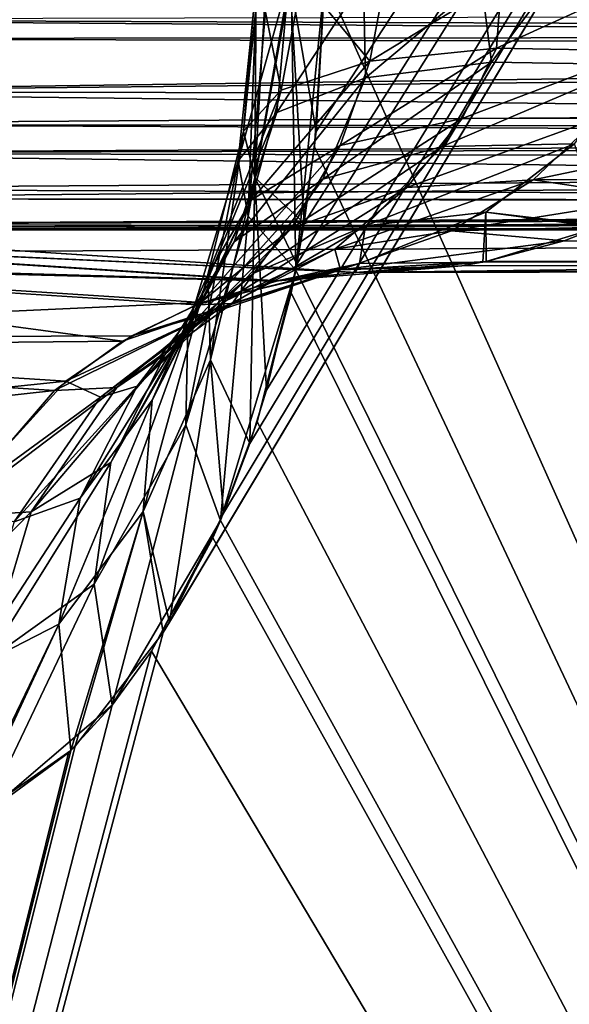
# Model space of a CAD drawing. Header units: millimetres. Extents: x -41 to 11, y -3 to 963.
# Tile 827 of 1056: x -39.026 to -38.55, y 874.42 to 875.274. Entities that reach past the tile are written whole.
import ezdxf

# ---------------------------------------------------------------- set-up
doc = ezdxf.new("R2010")
doc.units = ezdxf.units.MM
doc.header["$LTSCALE"] = 65.185185
for name, color, linetype in [('2190', 7, 'CONTINUOUS'), ('2194', 7, 'CONTINUOUS'), ('2229', 7, 'CONTINUOUS'), ('2230', 7, 'CONTINUOUS'), ('2232', 7, 'CONTINUOUS'), ('2240', 7, 'CONTINUOUS'), ('2278', 7, 'CONTINUOUS'), ('2279', 7, 'CONTINUOUS'), ('2280', 7, 'CONTINUOUS'), ('2281', 7, 'CONTINUOUS'), ('2356', 7, 'CONTINUOUS'), ('2410', 7, 'CONTINUOUS'), ('2414', 7, 'CONTINUOUS'), ('2424', 7, 'CONTINUOUS'), ('3163', 7, 'CONTINUOUS'), ('3165', 7, 'CONTINUOUS'), ('3226', 7, 'CONTINUOUS'), ('3227', 7, 'CONTINUOUS')]:
    doc.layers.add(name, color=color, linetype=linetype)

msp = doc.modelspace()

# ---------------------------------------------------------------- linework, layer by layer
at = {"layer": '2190', "linetype": 'Continuous'}
for points in [[(-39.81723, 867.98427, 89.85944), (-37.24148, 877.51837, 85.19236), (-39.81561, 871.30191, 89.88595), (-39.81723, 867.98427, 89.85944)], [(-37.24148, 871.91744, 85.00423), (-37.24148, 877.51837, 85.19236), (-39.81723, 867.98427, 89.85944), (-37.24148, 871.91744, 85.00423)], [(-39.81561, 871.30191, 89.88595), (-37.24148, 877.51837, 85.19236), (-38.90192, 874.74259, 88.22533), (-39.81561, 871.30191, 89.88595)], [(-38.90192, 874.74259, 88.22533), (-37.24148, 877.51837, 85.19236), (-38.89651, 874.75159, 88.21541), (-38.90192, 874.74259, 88.22533)], [(-38.89651, 874.75159, 88.21541), (-37.24148, 877.51837, 85.19236), (-38.84961, 874.84605, 88.12976), (-38.89651, 874.75159, 88.21541)], [(-38.84961, 874.84605, 88.12976), (-37.24148, 877.51837, 85.19236), (-38.82672, 874.90652, 88.08817), (-38.84961, 874.84605, 88.12976)], [(-38.82672, 874.90652, 88.08817), (-37.24148, 877.51837, 85.19236), (-38.81219, 874.95261, 88.06191), (-38.82672, 874.90652, 88.08817)], [(-38.81219, 874.95261, 88.06191), (-37.24148, 877.51837, 85.19236), (-38.78599, 875.06196, 88.015), (-38.81219, 874.95261, 88.06191)], [(-38.78599, 875.06196, 88.015), (-37.24148, 877.51837, 85.19236), (-38.77974, 875.09728, 88.00396), (-38.78599, 875.06196, 88.015)], [(-38.77974, 875.09728, 88.00396), (-37.24148, 877.51837, 85.19236), (-38.76919, 875.17691, 87.98567), (-38.77974, 875.09728, 88.00396)], [(-38.76919, 875.17691, 87.98567), (-37.24148, 877.51837, 85.19236), (-38.76187, 875.30895, 87.97422), (-38.76919, 875.17691, 87.98567)], [(-38.97819, 874.64406, 88.36549), (-39.81561, 871.30191, 89.88595), (-38.90192, 874.74259, 88.22533), (-38.97819, 874.64406, 88.36549)], [(-38.982, 874.64031, 88.3725), (-39.81561, 871.30191, 89.88595), (-38.97819, 874.64406, 88.36549), (-38.982, 874.64031, 88.3725)], [(-39.07282, 874.57706, 88.54014), (-39.81561, 871.30191, 89.88595), (-38.982, 874.64031, 88.3725), (-39.07282, 874.57706, 88.54014)]]:
    msp.add_3dface(points, dxfattribs=at)
at = {"layer": '2194', "linetype": 'Continuous'}
for points in [[(-37.24148, 877.51837, 16.80764), (-37.24148, 871.91744, 16.99577), (-38.76188, 875.30895, 14.02576), (-37.24148, 877.51837, 16.80764)], [(-38.76188, 875.30895, 14.02576), (-37.24148, 871.91744, 16.99577), (-38.77063, 875.16364, 14.01187), (-38.76188, 875.30895, 14.02576)], [(-38.77063, 875.16364, 14.01187), (-37.24148, 871.91744, 16.99577), (-38.78702, 875.05664, 13.98317), (-38.77063, 875.16364, 14.01187)], [(-38.78702, 875.05664, 13.98317), (-37.24148, 871.91744, 16.99577), (-38.79102, 875.03706, 13.97605), (-38.78702, 875.05664, 13.98317)], [(-38.79102, 875.03706, 13.97605), (-37.24148, 871.91744, 16.99577), (-38.82056, 874.92517, 13.92296), (-38.79102, 875.03706, 13.97605)], [(-38.82056, 874.92517, 13.92296), (-37.24148, 871.91744, 16.99577), (-38.85233, 874.83963, 13.86529), (-38.82056, 874.92517, 13.92296)], [(-38.85233, 874.83963, 13.86529), (-37.24148, 871.91744, 16.99577), (-38.85886, 874.82472, 13.85341), (-38.85233, 874.83963, 13.86529)], [(-38.85886, 874.82472, 13.85341), (-37.24148, 871.91744, 16.99577), (-38.91209, 874.72635, 13.75604), (-38.85886, 874.82472, 13.85341)], [(-38.94616, 874.67948, 13.69346), (-38.91209, 874.72635, 13.75604), (-39.81561, 871.30192, 12.11405), (-38.94616, 874.67948, 13.69346)], [(-38.91209, 874.72635, 13.75604), (-37.24148, 871.91744, 16.99577), (-39.81561, 871.30192, 12.11405), (-38.91209, 874.72635, 13.75604)], [(-38.98396, 874.63828, 13.62388), (-38.94616, 874.67948, 13.69346), (-39.81561, 871.30192, 12.11405), (-38.98396, 874.63828, 13.62388)], [(-39.05699, 874.58474, 13.48911), (-38.98396, 874.63828, 13.62388), (-39.81561, 871.30192, 12.11405), (-39.05699, 874.58474, 13.48911)]]:
    msp.add_3dface(points, dxfattribs=at)
at = {"layer": '2229', "linetype": 'Continuous'}
for points in [[(-38.82138, 875.30936, 88.19202), (-38.83233, 875.17723, 88.25361), (-38.82232, 875.13695, 88.11839), (-38.82138, 875.30936, 88.19202)], [(-38.82138, 875.30936, 88.19202), (-38.81886, 875.3093, 88.26518), (-38.83233, 875.17723, 88.25361), (-38.82138, 875.30936, 88.19202)], [(-38.81886, 875.3093, 88.26518), (-38.79952, 875.21278, 88.3966), (-38.83233, 875.17723, 88.25361), (-38.81886, 875.3093, 88.26518)], [(-38.81274, 875.30932, 88.11693), (-38.82138, 875.30936, 88.19202), (-38.82232, 875.13695, 88.11839), (-38.81274, 875.30932, 88.11693)], [(-38.79205, 875.30918, 88.04168), (-38.81274, 875.30932, 88.11693), (-38.82232, 875.13695, 88.11839), (-38.79205, 875.30918, 88.04168)], [(-38.77974, 875.09728, 88.00396), (-38.79205, 875.30918, 88.04168), (-38.82232, 875.13695, 88.11839), (-38.77974, 875.09728, 88.00396)], [(-38.81886, 875.3093, 88.26518), (-38.78181, 875.30893, 88.40728), (-38.79952, 875.21278, 88.3966), (-38.81886, 875.3093, 88.26518)], [(-38.78181, 875.30893, 88.40728), (-38.72276, 875.23784, 88.52793), (-38.79952, 875.21278, 88.3966), (-38.78181, 875.30893, 88.40728)], [(-38.77974, 875.09728, 88.00396), (-38.76919, 875.17691, 87.98567), (-38.79205, 875.30918, 88.04168), (-38.77974, 875.09728, 88.00396)], [(-38.76919, 875.17691, 87.98567), (-38.76187, 875.30895, 87.97422), (-38.79205, 875.30918, 88.04168), (-38.76919, 875.17691, 87.98567)], [(-38.78181, 875.30893, 88.40728), (-38.70932, 875.30826, 88.52736), (-38.72276, 875.23784, 88.52793), (-38.78181, 875.30893, 88.40728)], [(-38.70932, 875.30826, 88.52736), (-38.60845, 875.30736, 88.6211), (-38.72276, 875.23784, 88.52793), (-38.70932, 875.30826, 88.52736)], [(-38.60845, 875.30736, 88.6211), (-38.61283, 875.24907, 88.62977), (-38.72276, 875.23784, 88.52793), (-38.60845, 875.30736, 88.6211)], [(-38.60845, 875.30736, 88.6211), (-38.48779, 875.30632, 88.68308), (-38.61283, 875.24907, 88.62977), (-38.60845, 875.30736, 88.6211)], [(-38.48779, 875.30632, 88.68308), (-38.48778, 875.24688, 88.69325), (-38.61283, 875.24907, 88.62977), (-38.48779, 875.30632, 88.68308)], [(-38.61283, 875.24907, 88.62977), (-38.74842, 875.16481, 88.54962), (-38.72276, 875.23784, 88.52793), (-38.61283, 875.24907, 88.62977)], [(-38.64278, 875.18827, 88.64587), (-38.74842, 875.16481, 88.54962), (-38.61283, 875.24907, 88.62977), (-38.64278, 875.18827, 88.64587)], [(-38.48778, 875.24688, 88.69325), (-38.64278, 875.18827, 88.64587), (-38.61283, 875.24907, 88.62977), (-38.48778, 875.24688, 88.69325)], [(-38.52469, 875.18855, 88.71153), (-38.64278, 875.18827, 88.64587), (-38.48778, 875.24688, 88.69325), (-38.52469, 875.18855, 88.71153)], [(-38.72276, 875.23784, 88.52793), (-38.82542, 875.11769, 88.43095), (-38.79952, 875.21278, 88.3966), (-38.72276, 875.23784, 88.52793)], [(-38.74842, 875.16481, 88.54962), (-38.82542, 875.11769, 88.43095), (-38.72276, 875.23784, 88.52793), (-38.74842, 875.16481, 88.54962)], [(-38.79952, 875.21278, 88.3966), (-38.86313, 875.0525, 88.30476), (-38.83233, 875.17723, 88.25361), (-38.79952, 875.21278, 88.3966)], [(-38.82542, 875.11769, 88.43095), (-38.86313, 875.0525, 88.30476), (-38.79952, 875.21278, 88.3966), (-38.82542, 875.11769, 88.43095)], [(-38.64278, 875.18827, 88.64587), (-38.79075, 875.0932, 88.59013), (-38.74842, 875.16481, 88.54962), (-38.64278, 875.18827, 88.64587)], [(-38.69056, 875.12819, 88.67727), (-38.79075, 875.0932, 88.59013), (-38.64278, 875.18827, 88.64587), (-38.69056, 875.12819, 88.67727)], [(-38.52469, 875.18855, 88.71153), (-38.69056, 875.12819, 88.67727), (-38.64278, 875.18827, 88.64587), (-38.52469, 875.18855, 88.71153)], [(-38.58105, 875.13499, 88.74337), (-38.69056, 875.12819, 88.67727), (-38.52469, 875.18855, 88.71153), (-38.58105, 875.13499, 88.74337)], [(-38.40919, 875.17084, 88.74667), (-38.58105, 875.13499, 88.74337), (-38.52469, 875.18855, 88.71153), (-38.40919, 875.17084, 88.74667)], [(-38.86313, 875.0525, 88.30476), (-38.86097, 874.9789, 88.187), (-38.83233, 875.17723, 88.25361), (-38.86313, 875.0525, 88.30476)], [(-38.83233, 875.17723, 88.25361), (-38.86097, 874.9789, 88.187), (-38.82232, 875.13695, 88.11839), (-38.83233, 875.17723, 88.25361)], [(-38.45016, 875.13538, 88.77179), (-38.58105, 875.13499, 88.74337), (-38.40919, 875.17084, 88.74667), (-38.45016, 875.13538, 88.77179)], [(-38.79075, 875.0932, 88.59013), (-38.86777, 875.02965, 88.48917), (-38.74842, 875.16481, 88.54962), (-38.79075, 875.0932, 88.59013)], [(-38.74842, 875.16481, 88.54962), (-38.86777, 875.02965, 88.48917), (-38.82542, 875.11769, 88.43095), (-38.74842, 875.16481, 88.54962)], [(-38.86097, 874.9789, 88.187), (-38.82672, 874.90652, 88.08817), (-38.82232, 875.13695, 88.11839), (-38.86097, 874.9789, 88.187)], [(-38.82672, 874.90652, 88.08817), (-38.81219, 874.95261, 88.06191), (-38.82232, 875.13695, 88.11839), (-38.82672, 874.90652, 88.08817)], [(-38.81219, 874.95261, 88.06191), (-38.78599, 875.06196, 88.015), (-38.82232, 875.13695, 88.11839), (-38.81219, 874.95261, 88.06191)], [(-38.78599, 875.06196, 88.015), (-38.77974, 875.09728, 88.00396), (-38.82232, 875.13695, 88.11839), (-38.78599, 875.06196, 88.015)], [(-38.69056, 875.12819, 88.67727), (-38.84765, 875.03021, 88.65007), (-38.79075, 875.0932, 88.59013), (-38.69056, 875.12819, 88.67727)], [(-38.75304, 875.07498, 88.72494), (-38.84765, 875.03021, 88.65007), (-38.69056, 875.12819, 88.67727), (-38.75304, 875.07498, 88.72494)], [(-38.58105, 875.13499, 88.74337), (-38.75304, 875.07498, 88.72494), (-38.69056, 875.12819, 88.67727), (-38.58105, 875.13499, 88.74337)], [(-38.65203, 875.09061, 88.78798), (-38.75304, 875.07498, 88.72494), (-38.58105, 875.13499, 88.74337), (-38.65203, 875.09061, 88.78798)], [(-38.47459, 875.1192, 88.78686), (-38.65203, 875.09061, 88.78798), (-38.58105, 875.13499, 88.74337), (-38.47459, 875.1192, 88.78686)], [(-38.47459, 875.1192, 88.78686), (-38.58105, 875.13499, 88.74337), (-38.45016, 875.13538, 88.77179), (-38.47459, 875.1192, 88.78686)], [(-38.52383, 875.09396, 88.81738), (-38.65203, 875.09061, 88.78798), (-38.47459, 875.1192, 88.78686), (-38.52383, 875.09396, 88.81738)], [(-38.86777, 875.02965, 88.48917), (-38.91145, 874.94395, 88.3859), (-38.82542, 875.11769, 88.43095), (-38.86777, 875.02965, 88.48917)], [(-38.82542, 875.11769, 88.43095), (-38.91145, 874.94395, 88.3859), (-38.86313, 875.0525, 88.30476), (-38.82542, 875.11769, 88.43095)], [(-38.55437, 875.08213, 88.83639), (-38.65203, 875.09061, 88.78798), (-38.52383, 875.09396, 88.81738), (-38.55437, 875.08213, 88.83639)], [(-38.79075, 875.0932, 88.59013), (-38.92439, 874.95616, 88.56952), (-38.86777, 875.02965, 88.48917), (-38.79075, 875.0932, 88.59013)], [(-38.84765, 875.03021, 88.65007), (-38.92439, 874.95616, 88.56952), (-38.79075, 875.0932, 88.59013), (-38.84765, 875.03021, 88.65007)], [(-38.65203, 875.09061, 88.78798), (-38.74828, 875.05699, 88.83404), (-38.75304, 875.07498, 88.72494), (-38.65203, 875.09061, 88.78798)], [(-38.55437, 875.08213, 88.83639), (-38.74828, 875.05699, 88.83404), (-38.65203, 875.09061, 88.78798), (-38.55437, 875.08213, 88.83639)], [(-38.62202, 875.06407, 88.87861), (-38.74828, 875.05699, 88.83404), (-38.55437, 875.08213, 88.83639), (-38.62202, 875.06407, 88.87861)], [(-38.74828, 875.05699, 88.83404), (-38.85701, 875.0206, 88.76696), (-38.75304, 875.07498, 88.72494), (-38.74828, 875.05699, 88.83404)], [(-38.75304, 875.07498, 88.72494), (-38.85701, 875.0206, 88.76696), (-38.84765, 875.03021, 88.65007), (-38.75304, 875.07498, 88.72494)], [(-38.64297, 875.06047, 88.89172), (-38.80262, 875.04742, 88.9134), (-38.74828, 875.05699, 88.83404), (-38.64297, 875.06047, 88.89172)], [(-38.73518, 875.05459, 88.94954), (-38.80262, 875.04742, 88.9134), (-38.64297, 875.06047, 88.89172), (-38.73518, 875.05459, 88.94954)], [(-38.64297, 875.06047, 88.89172), (-38.74828, 875.05699, 88.83404), (-38.62202, 875.06407, 88.87861), (-38.64297, 875.06047, 88.89172)], [(-38.8684, 875.02864, 88.87857), (-38.92913, 874.9998, 88.84681), (-38.74828, 875.05699, 88.83404), (-38.8684, 875.02864, 88.87857)], [(-38.74828, 875.05699, 88.83404), (-38.92913, 874.9998, 88.84681), (-38.85701, 875.0206, 88.76696), (-38.74828, 875.05699, 88.83404)], [(-38.86313, 875.0525, 88.30476), (-38.91934, 874.84735, 88.29206), (-38.86097, 874.9789, 88.187), (-38.86313, 875.0525, 88.30476)], [(-38.91145, 874.94395, 88.3859), (-38.91934, 874.84735, 88.29206), (-38.86313, 875.0525, 88.30476), (-38.91145, 874.94395, 88.3859)], [(-38.80262, 875.04742, 88.9134), (-38.8684, 875.02864, 88.87857), (-38.74828, 875.05699, 88.83404), (-38.80262, 875.04742, 88.9134)], [(-38.86777, 875.02965, 88.48917), (-38.97389, 874.859, 88.49162), (-38.91145, 874.94395, 88.3859), (-38.86777, 875.02965, 88.48917)], [(-38.92439, 874.95616, 88.56952), (-38.97389, 874.859, 88.49162), (-38.86777, 875.02965, 88.48917), (-38.92439, 874.95616, 88.56952)], [(-38.84765, 875.03021, 88.65007), (-38.95613, 874.94653, 88.69652), (-38.92439, 874.95616, 88.56952), (-38.84765, 875.03021, 88.65007)], [(-38.85701, 875.0206, 88.76696), (-38.95613, 874.94653, 88.69652), (-38.84765, 875.03021, 88.65007), (-38.85701, 875.0206, 88.76696)], [(-38.85701, 875.0206, 88.76696), (-38.98637, 874.96047, 88.8173), (-38.95613, 874.94653, 88.69652), (-38.85701, 875.0206, 88.76696)], [(-38.92913, 874.9998, 88.84681), (-38.98637, 874.96047, 88.8173), (-38.85701, 875.0206, 88.76696), (-38.92913, 874.9998, 88.84681)], [(-38.91934, 874.84735, 88.29206), (-38.89651, 874.75159, 88.21541), (-38.86097, 874.9789, 88.187), (-38.91934, 874.84735, 88.29206)], [(-38.89651, 874.75159, 88.21541), (-38.84961, 874.84605, 88.12976), (-38.86097, 874.9789, 88.187), (-38.89651, 874.75159, 88.21541)], [(-38.84961, 874.84605, 88.12976), (-38.82672, 874.90652, 88.08817), (-38.86097, 874.9789, 88.187), (-38.84961, 874.84605, 88.12976)], [(-38.98637, 874.96047, 88.8173), (-39.08356, 874.85366, 88.76859), (-38.95613, 874.94653, 88.69652), (-38.98637, 874.96047, 88.8173)], [(-38.92439, 874.95616, 88.56952), (-39.03113, 874.83842, 88.63138), (-38.97389, 874.859, 88.49162), (-38.92439, 874.95616, 88.56952)], [(-38.95613, 874.94653, 88.69652), (-39.03113, 874.83842, 88.63138), (-38.92439, 874.95616, 88.56952), (-38.95613, 874.94653, 88.69652)], [(-38.95613, 874.94653, 88.69652), (-39.08356, 874.85366, 88.76859), (-39.03113, 874.83842, 88.63138), (-38.95613, 874.94653, 88.69652)], [(-38.91145, 874.94395, 88.3859), (-38.99226, 874.7497, 88.42424), (-38.91934, 874.84735, 88.29206), (-38.91145, 874.94395, 88.3859)], [(-38.97389, 874.859, 88.49162), (-38.99226, 874.7497, 88.42424), (-38.91145, 874.94395, 88.3859), (-38.97389, 874.859, 88.49162)], [(-38.97389, 874.859, 88.49162), (-39.07184, 874.70899, 88.57995), (-38.99226, 874.7497, 88.42424), (-38.97389, 874.859, 88.49162)], [(-39.03113, 874.83842, 88.63138), (-39.07184, 874.70899, 88.57995), (-38.97389, 874.859, 88.49162), (-39.03113, 874.83842, 88.63138)], [(-38.99226, 874.7497, 88.42424), (-38.982, 874.64031, 88.3725), (-38.91934, 874.84735, 88.29206), (-38.99226, 874.7497, 88.42424)], [(-38.982, 874.64031, 88.3725), (-38.97819, 874.64406, 88.36549), (-38.91934, 874.84735, 88.29206), (-38.982, 874.64031, 88.3725)], [(-38.97819, 874.64406, 88.36549), (-38.90192, 874.74259, 88.22533), (-38.91934, 874.84735, 88.29206), (-38.97819, 874.64406, 88.36549)], [(-38.90192, 874.74259, 88.22533), (-38.89651, 874.75159, 88.21541), (-38.91934, 874.84735, 88.29206), (-38.90192, 874.74259, 88.22533)], [(-39.07184, 874.70899, 88.57995), (-39.07656, 874.57543, 88.54707), (-38.99226, 874.7497, 88.42424), (-39.07184, 874.70899, 88.57995)], [(-39.07656, 874.57543, 88.54707), (-39.07282, 874.57706, 88.54014), (-38.99226, 874.7497, 88.42424), (-39.07656, 874.57543, 88.54707)], [(-39.07282, 874.57706, 88.54014), (-38.982, 874.64031, 88.3725), (-38.99226, 874.7497, 88.42424), (-39.07282, 874.57706, 88.54014)]]:
    msp.add_3dface(points, dxfattribs=at)
at = {"layer": '2230', "linetype": 'Continuous'}
for points in [[(-39.30866, 875.09157, 90.00872), (-39.37609, 875.08438, 89.97234), (-39.02154, 875.07309, 89.47934), (-39.30866, 875.09157, 90.00872)], [(-39.44186, 875.06554, 89.93727), (-38.80262, 875.04742, 88.9134), (-39.37609, 875.08438, 89.97234), (-39.44186, 875.06554, 89.93727)], [(-39.37609, 875.08438, 89.97234), (-38.73518, 875.05459, 88.94954), (-39.02154, 875.07309, 89.47934), (-39.37609, 875.08438, 89.97234)], [(-38.80262, 875.04742, 88.9134), (-38.73518, 875.05459, 88.94954), (-39.37609, 875.08438, 89.97234), (-38.80262, 875.04742, 88.9134)], [(-39.55976, 874.99719, 89.87561), (-38.8684, 875.02864, 88.87857), (-39.44186, 875.06554, 89.93727), (-39.55976, 874.99719, 89.87561)], [(-38.8684, 875.02864, 88.87857), (-38.80262, 875.04742, 88.9134), (-39.44186, 875.06554, 89.93727), (-38.8684, 875.02864, 88.87857)], [(-38.92913, 874.9998, 88.84681), (-38.8684, 875.02864, 88.87857), (-39.55976, 874.99719, 89.87561), (-38.92913, 874.9998, 88.84681)], [(-38.98637, 874.96047, 88.8173), (-38.92913, 874.9998, 88.84681), (-39.55976, 874.99719, 89.87561), (-38.98637, 874.96047, 88.8173)], [(-39.65684, 874.89011, 89.82661), (-38.98637, 874.96047, 88.8173), (-39.55976, 874.99719, 89.87561), (-39.65684, 874.89011, 89.82661)], [(-39.08356, 874.85366, 88.76859), (-38.98637, 874.96047, 88.8173), (-39.65684, 874.89011, 89.82661), (-39.08356, 874.85366, 88.76859)]]:
    msp.add_3dface(points, dxfattribs=at)
at = {"layer": '2232', "linetype": 'Continuous'}
for points in [[(-35.8129, 875.25998, 90.23636), (-35.8129, 875.28228, 90.2429), (-39.375, 875.27389, 90.24071), (-35.8129, 875.25998, 90.23636)], [(-39.375, 875.25736, 90.23544), (-35.8129, 875.25998, 90.23636), (-39.375, 875.27389, 90.24071), (-39.375, 875.25736, 90.23544)], [(-35.8129, 875.20701, 90.2108), (-35.8129, 875.25998, 90.23636), (-39.375, 875.21115, 90.21337), (-35.8129, 875.20701, 90.2108)], [(-39.375, 875.21115, 90.21337), (-35.8129, 875.25998, 90.23636), (-39.375, 875.25736, 90.23544), (-39.375, 875.21115, 90.21337)], [(-39.375, 875.18309, 90.19347), (-35.8129, 875.20701, 90.2108), (-39.375, 875.21115, 90.21337), (-39.375, 875.18309, 90.19347)], [(-35.8129, 875.17711, 90.18842), (-35.8129, 875.20701, 90.2108), (-39.375, 875.18309, 90.19347), (-35.8129, 875.17711, 90.18842)], [(-39.375, 875.15817, 90.17005), (-35.8129, 875.17711, 90.18842), (-39.375, 875.18309, 90.19347), (-39.375, 875.15817, 90.17005)], [(-35.8129, 875.15086, 90.16182), (-35.8129, 875.17711, 90.18842), (-39.375, 875.15817, 90.17005), (-35.8129, 875.15086, 90.16182)], [(-39.375, 875.12725, 90.12896), (-35.8129, 875.15086, 90.16182), (-39.375, 875.15817, 90.17005), (-39.375, 875.12725, 90.12896)], [(-35.8129, 875.11511, 90.10621), (-35.8129, 875.15086, 90.16182), (-39.375, 875.11892, 90.11398), (-35.8129, 875.11511, 90.10621)], [(-39.375, 875.11892, 90.11398), (-35.8129, 875.15086, 90.16182), (-39.375, 875.12725, 90.12896), (-39.375, 875.11892, 90.11398)], [(-39.375, 875.09636, 90.04944), (-35.8129, 875.11511, 90.10621), (-39.375, 875.11892, 90.11398), (-39.375, 875.09636, 90.04944)], [(-35.8129, 875.11511, 90.10621), (-39.375, 875.09636, 90.04944), (-35.8129, 875.10793, 90.08935), (-35.8129, 875.11511, 90.10621)], [(-39.375, 875.09636, 90.04944), (-39.34212, 875.09314, 90.02926), (-35.8129, 875.10793, 90.08935), (-39.375, 875.09636, 90.04944)], [(-39.34212, 875.09314, 90.02926), (-39.30866, 875.09157, 90.00872), (-35.8129, 875.10793, 90.08935), (-39.34212, 875.09314, 90.02926)], [(-35.8129, 875.10793, 90.08935), (-39.30866, 875.09157, 90.00872), (-35.8129, 875.09157, 90.00872), (-35.8129, 875.10793, 90.08935)]]:
    msp.add_3dface(points, dxfattribs=at)
at = {"layer": '2240', "linetype": 'Continuous'}
for points in [[(-39.30866, 875.09157, 90.00872), (-39.02154, 875.07309, 89.47934), (-35.8129, 875.09157, 90.00872), (-39.30866, 875.09157, 90.00872)], [(-39.02154, 875.07309, 89.47934), (-38.73518, 875.05459, 88.94954), (-35.8129, 875.09157, 90.00872), (-39.02154, 875.07309, 89.47934)], [(-35.8129, 875.09157, 90.00872), (-38.73518, 875.05459, 88.94954), (-34.52746, 875.07764, 89.60979), (-35.8129, 875.09157, 90.00872)], [(-34.52746, 875.07764, 89.60979), (-38.73518, 875.05459, 88.94954), (-34.36545, 875.07687, 89.58752), (-34.52746, 875.07764, 89.60979)], [(-38.73518, 875.05459, 88.94954), (-31.875, 875.06715, 89.30907), (-34.36545, 875.07687, 89.58752), (-38.73518, 875.05459, 88.94954)]]:
    msp.add_3dface(points, dxfattribs=at)
at = {"layer": '2278', "linetype": 'Continuous'}
for points in [[(-39.37803, 875.08399, 12.0287), (-39.30866, 875.09157, 11.99128), (-38.73518, 875.05459, 13.05046), (-39.37803, 875.08399, 12.0287)], [(-38.73518, 875.05459, 13.05046), (-39.30866, 875.09157, 11.99128), (-39.02154, 875.07309, 12.52066), (-38.73518, 875.05459, 13.05046)], [(-39.44689, 875.06359, 12.06539), (-39.37803, 875.08399, 12.0287), (-38.80456, 875.04703, 13.08763), (-39.44689, 875.06359, 12.06539)], [(-38.80456, 875.04703, 13.08763), (-39.37803, 875.08399, 12.0287), (-38.73518, 875.05459, 13.05046), (-38.80456, 875.04703, 13.08763)], [(-39.56953, 874.98904, 12.12941), (-39.44689, 875.06359, 12.06539), (-38.93717, 874.99505, 13.15736), (-39.56953, 874.98904, 12.12941)], [(-38.93717, 874.99505, 13.15736), (-39.44689, 875.06359, 12.06539), (-38.87343, 875.02669, 13.12408), (-38.93717, 874.99505, 13.15736)], [(-38.87343, 875.02669, 13.12408), (-39.44689, 875.06359, 12.06539), (-38.80456, 875.04703, 13.08763), (-38.87343, 875.02669, 13.12408)], [(-38.99612, 874.95237, 13.18768), (-39.56953, 874.98904, 12.12941), (-38.93717, 874.99505, 13.15736), (-38.99612, 874.95237, 13.18768)], [(-39.66404, 874.87903, 12.17691), (-39.56953, 874.98904, 12.12941), (-38.99612, 874.95237, 13.18768), (-39.66404, 874.87903, 12.17691)], [(-39.09076, 874.84264, 13.23491), (-39.66404, 874.87903, 12.17691), (-38.99612, 874.95237, 13.18768), (-39.09076, 874.84264, 13.23491)]]:
    msp.add_3dface(points, dxfattribs=at)
at = {"layer": '2279', "linetype": 'Continuous'}
for points in [[(-39.02154, 875.07309, 12.52066), (-39.30866, 875.09157, 11.99128), (-35.8129, 875.09157, 11.99128), (-39.02154, 875.07309, 12.52066)], [(-38.73518, 875.05459, 13.05046), (-39.02154, 875.07309, 12.52066), (-35.8129, 875.09157, 11.99128), (-38.73518, 875.05459, 13.05046)], [(-34.52744, 875.07764, 12.39021), (-38.73518, 875.05459, 13.05046), (-35.8129, 875.09157, 11.99128), (-34.52744, 875.07764, 12.39021)], [(-34.36529, 875.07687, 12.41247), (-38.73518, 875.05459, 13.05046), (-34.52744, 875.07764, 12.39021), (-34.36529, 875.07687, 12.41247)], [(-31.875, 875.06714, 12.69093), (-38.73518, 875.05459, 13.05046), (-34.36529, 875.07687, 12.41247), (-31.875, 875.06714, 12.69093)]]:
    msp.add_3dface(points, dxfattribs=at)
at = {"layer": '2280', "linetype": 'Continuous'}
for points in [[(-38.52377, 875.09399, 13.18266), (-38.62201, 875.06408, 13.1214), (-31.875, 875.07713, 12.77035), (-38.52377, 875.09399, 13.18266)], [(-38.73518, 875.05459, 13.05046), (-31.875, 875.06714, 12.69093), (-31.875, 875.07713, 12.77035), (-38.73518, 875.05459, 13.05046)], [(-38.62489, 875.06353, 13.1196), (-38.73518, 875.05459, 13.05046), (-31.875, 875.07713, 12.77035), (-38.62489, 875.06353, 13.1196)], [(-38.62201, 875.06408, 13.1214), (-38.62489, 875.06353, 13.1196), (-31.875, 875.07713, 12.77035), (-38.62201, 875.06408, 13.1214)]]:
    msp.add_3dface(points, dxfattribs=at)
at = {"layer": '2281', "linetype": 'Continuous'}
for points in [[(-38.83698, 875.15131, 13.73889), (-38.82074, 875.30933, 13.75663), (-38.82822, 875.10361, 13.87136), (-38.83698, 875.15131, 13.73889)], [(-38.79311, 875.30904, 13.62173), (-38.82074, 875.30933, 13.75663), (-38.83698, 875.15131, 13.73889), (-38.79311, 875.30904, 13.62173)], [(-38.80339, 875.19346, 13.59853), (-38.79311, 875.30904, 13.62173), (-38.83698, 875.15131, 13.73889), (-38.80339, 875.19346, 13.59853)], [(-38.82074, 875.30933, 13.75663), (-38.81095, 875.30931, 13.89192), (-38.82822, 875.10361, 13.87136), (-38.82074, 875.30933, 13.75663)], [(-38.81095, 875.30931, 13.89192), (-38.7909, 875.30917, 13.96146), (-38.82822, 875.10361, 13.87136), (-38.81095, 875.30931, 13.89192)], [(-38.7909, 875.30917, 13.96146), (-38.78702, 875.05664, 13.98317), (-38.82822, 875.10361, 13.87136), (-38.7909, 875.30917, 13.96146)], [(-38.72822, 875.30843, 13.49737), (-38.79311, 875.30904, 13.62173), (-38.80339, 875.19346, 13.59853), (-38.72822, 875.30843, 13.49737)], [(-38.72659, 875.22335, 13.46915), (-38.72822, 875.30843, 13.49737), (-38.80339, 875.19346, 13.59853), (-38.72659, 875.22335, 13.46915)], [(-38.76188, 875.30895, 14.02576), (-38.78702, 875.05664, 13.98317), (-38.7909, 875.30917, 13.96146), (-38.76188, 875.30895, 14.02576)], [(-38.76188, 875.30895, 14.02576), (-38.77063, 875.16364, 14.01187), (-38.78702, 875.05664, 13.98317), (-38.76188, 875.30895, 14.02576)], [(-38.6261, 875.30752, 13.39184), (-38.72822, 875.30843, 13.49737), (-38.72659, 875.22335, 13.46915), (-38.6261, 875.30752, 13.39184)], [(-38.61735, 875.23705, 13.36811), (-38.6261, 875.30752, 13.39184), (-38.72659, 875.22335, 13.46915), (-38.61735, 875.23705, 13.36811)], [(-38.56492, 875.30698, 13.35165), (-38.6261, 875.30752, 13.39184), (-38.61735, 875.23705, 13.36811), (-38.56492, 875.30698, 13.35165)], [(-38.49343, 875.23502, 13.30416), (-38.56492, 875.30698, 13.35165), (-38.61735, 875.23705, 13.36811), (-38.49343, 875.23502, 13.30416)], [(-38.49629, 875.30639, 13.31999), (-38.56492, 875.30698, 13.35165), (-38.49343, 875.23502, 13.30416), (-38.49629, 875.30639, 13.31999)], [(-38.61735, 875.23705, 13.36811), (-38.76348, 875.13559, 13.4366), (-38.65994, 875.16382, 13.34356), (-38.61735, 875.23705, 13.36811)], [(-38.61735, 875.23705, 13.36811), (-38.72659, 875.22335, 13.46915), (-38.76348, 875.13559, 13.4366), (-38.61735, 875.23705, 13.36811)], [(-38.49343, 875.23502, 13.30416), (-38.61735, 875.23705, 13.36811), (-38.65994, 875.16382, 13.34356), (-38.49343, 875.23502, 13.30416)], [(-38.49343, 875.23502, 13.30416), (-38.65994, 875.16382, 13.34356), (-38.54519, 875.1663, 13.27737), (-38.49343, 875.23502, 13.30416)], [(-38.72659, 875.22335, 13.46915), (-38.84051, 875.08115, 13.54867), (-38.76348, 875.13559, 13.4366), (-38.72659, 875.22335, 13.46915)], [(-38.72659, 875.22335, 13.46915), (-38.80339, 875.19346, 13.59853), (-38.84051, 875.08115, 13.54867), (-38.72659, 875.22335, 13.46915)], [(-38.80339, 875.19346, 13.59853), (-38.88055, 875.0066, 13.6662), (-38.84051, 875.08115, 13.54867), (-38.80339, 875.19346, 13.59853)], [(-38.80339, 875.19346, 13.59853), (-38.83698, 875.15131, 13.73889), (-38.88055, 875.0066, 13.6662), (-38.80339, 875.19346, 13.59853)], [(-38.76348, 875.13559, 13.4366), (-38.82327, 875.05392, 13.37603), (-38.65994, 875.16382, 13.34356), (-38.76348, 875.13559, 13.4366)], [(-38.82327, 875.05392, 13.37603), (-38.72648, 875.09503, 13.29595), (-38.65994, 875.16382, 13.34356), (-38.82327, 875.05392, 13.37603)], [(-38.65994, 875.16382, 13.34356), (-38.72648, 875.09503, 13.29595), (-38.54519, 875.1663, 13.27737), (-38.65994, 875.16382, 13.34356)], [(-38.72648, 875.09503, 13.29595), (-38.62218, 875.10698, 13.23125), (-38.54519, 875.1663, 13.27737), (-38.72648, 875.09503, 13.29595)], [(-38.62218, 875.10698, 13.23125), (-38.52118, 875.09511, 13.18426), (-38.54519, 875.1663, 13.27737), (-38.62218, 875.10698, 13.23125)], [(-38.83698, 875.15131, 13.73889), (-38.88223, 874.92249, 13.77492), (-38.88055, 875.0066, 13.6662), (-38.83698, 875.15131, 13.73889)], [(-38.83698, 875.15131, 13.73889), (-38.82822, 875.10361, 13.87136), (-38.88223, 874.92249, 13.77492), (-38.83698, 875.15131, 13.73889)], [(-38.84051, 875.08115, 13.54867), (-38.90016, 874.98343, 13.46491), (-38.76348, 875.13559, 13.4366), (-38.84051, 875.08115, 13.54867)], [(-38.90016, 874.98343, 13.46491), (-38.82327, 875.05392, 13.37603), (-38.76348, 875.13559, 13.4366), (-38.90016, 874.98343, 13.46491)], [(-38.82822, 875.10361, 13.87136), (-38.85233, 874.83963, 13.86529), (-38.88223, 874.92249, 13.77492), (-38.82822, 875.10361, 13.87136)], [(-38.78702, 875.05664, 13.98317), (-38.85233, 874.83963, 13.86529), (-38.82822, 875.10361, 13.87136), (-38.78702, 875.05664, 13.98317)], [(-38.73183, 875.06235, 13.1778), (-38.62489, 875.06353, 13.1196), (-38.62218, 875.10698, 13.23125), (-38.73183, 875.06235, 13.1778)], [(-38.72648, 875.09503, 13.29595), (-38.73183, 875.06235, 13.1778), (-38.62218, 875.10698, 13.23125), (-38.72648, 875.09503, 13.29595)], [(-38.62489, 875.06353, 13.1196), (-38.62201, 875.06408, 13.1214), (-38.62218, 875.10698, 13.23125), (-38.62489, 875.06353, 13.1196)], [(-38.62201, 875.06408, 13.1214), (-38.52377, 875.09399, 13.18266), (-38.62218, 875.10698, 13.23125), (-38.62201, 875.06408, 13.1214)], [(-38.52377, 875.09399, 13.18266), (-38.52118, 875.09511, 13.18426), (-38.62218, 875.10698, 13.23125), (-38.52377, 875.09399, 13.18266)], [(-38.82327, 875.05392, 13.37603), (-38.8421, 875.02781, 13.24723), (-38.72648, 875.09503, 13.29595), (-38.82327, 875.05392, 13.37603)], [(-38.8421, 875.02781, 13.24723), (-38.73183, 875.06235, 13.1778), (-38.72648, 875.09503, 13.29595), (-38.8421, 875.02781, 13.24723)], [(-38.88055, 875.0066, 13.6662), (-38.94744, 874.88989, 13.55305), (-38.84051, 875.08115, 13.54867), (-38.88055, 875.0066, 13.6662)], [(-38.94744, 874.88989, 13.55305), (-38.90016, 874.98343, 13.46491), (-38.84051, 875.08115, 13.54867), (-38.94744, 874.88989, 13.55305)], [(-38.8421, 875.02781, 13.24723), (-38.87343, 875.02669, 13.12408), (-38.73183, 875.06235, 13.1778), (-38.8421, 875.02781, 13.24723)], [(-38.87343, 875.02669, 13.12408), (-38.80456, 875.04703, 13.08763), (-38.73183, 875.06235, 13.1778), (-38.87343, 875.02669, 13.12408)], [(-38.80456, 875.04703, 13.08763), (-38.73518, 875.05459, 13.05046), (-38.73183, 875.06235, 13.1778), (-38.80456, 875.04703, 13.08763)], [(-38.73518, 875.05459, 13.05046), (-38.62489, 875.06353, 13.1196), (-38.73183, 875.06235, 13.1778), (-38.73518, 875.05459, 13.05046)], [(-38.90016, 874.98343, 13.46491), (-38.94198, 874.95482, 13.3219), (-38.82327, 875.05392, 13.37603), (-38.90016, 874.98343, 13.46491)], [(-38.94198, 874.95482, 13.3219), (-38.8421, 875.02781, 13.24723), (-38.82327, 875.05392, 13.37603), (-38.94198, 874.95482, 13.3219)], [(-38.78702, 875.05664, 13.98317), (-38.82056, 874.92517, 13.92296), (-38.85233, 874.83963, 13.86529), (-38.78702, 875.05664, 13.98317)], [(-38.78702, 875.05664, 13.98317), (-38.79102, 875.03706, 13.97605), (-38.82056, 874.92517, 13.92296), (-38.78702, 875.05664, 13.98317)], [(-38.94198, 874.95482, 13.3219), (-38.99612, 874.95237, 13.18768), (-38.8421, 875.02781, 13.24723), (-38.94198, 874.95482, 13.3219)], [(-38.99612, 874.95237, 13.18768), (-38.93717, 874.99505, 13.15736), (-38.8421, 875.02781, 13.24723), (-38.99612, 874.95237, 13.18768)], [(-38.93717, 874.99505, 13.15736), (-38.87343, 875.02669, 13.12408), (-38.8421, 875.02781, 13.24723), (-38.93717, 874.99505, 13.15736)], [(-38.88223, 874.92249, 13.77492), (-38.9617, 874.78455, 13.63112), (-38.88055, 875.0066, 13.6662), (-38.88223, 874.92249, 13.77492)], [(-38.9617, 874.78455, 13.63112), (-38.94744, 874.88989, 13.55305), (-38.88055, 875.0066, 13.6662), (-38.9617, 874.78455, 13.63112)], [(-39.01642, 874.84712, 13.3926), (-38.94198, 874.95482, 13.3219), (-38.90016, 874.98343, 13.46491), (-39.01642, 874.84712, 13.3926)], [(-38.94744, 874.88989, 13.55305), (-39.01642, 874.84712, 13.3926), (-38.90016, 874.98343, 13.46491), (-38.94744, 874.88989, 13.55305)], [(-39.01642, 874.84712, 13.3926), (-39.09076, 874.84264, 13.23491), (-38.94198, 874.95482, 13.3219), (-39.01642, 874.84712, 13.3926)], [(-39.09076, 874.84264, 13.23491), (-38.99612, 874.95237, 13.18768), (-38.94198, 874.95482, 13.3219), (-39.09076, 874.84264, 13.23491)], [(-38.94616, 874.67948, 13.69346), (-38.9617, 874.78455, 13.63112), (-38.88223, 874.92249, 13.77492), (-38.94616, 874.67948, 13.69346)], [(-38.85233, 874.83963, 13.86529), (-38.94616, 874.67948, 13.69346), (-38.88223, 874.92249, 13.77492), (-38.85233, 874.83963, 13.86529)], [(-38.9617, 874.78455, 13.63112), (-39.0552, 874.71784, 13.45011), (-38.94744, 874.88989, 13.55305), (-38.9617, 874.78455, 13.63112)], [(-39.0552, 874.71784, 13.45011), (-39.01642, 874.84712, 13.3926), (-38.94744, 874.88989, 13.55305), (-39.0552, 874.71784, 13.45011)], [(-39.0552, 874.71784, 13.45011), (-39.1515, 874.70908, 13.26302), (-39.01642, 874.84712, 13.3926), (-39.0552, 874.71784, 13.45011)], [(-39.1515, 874.70908, 13.26302), (-39.09076, 874.84264, 13.23491), (-39.01642, 874.84712, 13.3926), (-39.1515, 874.70908, 13.26302)], [(-38.85233, 874.83963, 13.86529), (-38.91209, 874.72635, 13.75604), (-38.94616, 874.67948, 13.69346), (-38.85233, 874.83963, 13.86529)], [(-38.85233, 874.83963, 13.86529), (-38.85886, 874.82472, 13.85341), (-38.91209, 874.72635, 13.75604), (-38.85233, 874.83963, 13.86529)], [(-38.94616, 874.67948, 13.69346), (-39.05699, 874.58474, 13.48911), (-38.9617, 874.78455, 13.63112), (-38.94616, 874.67948, 13.69346)], [(-39.05699, 874.58474, 13.48911), (-39.0552, 874.71784, 13.45011), (-38.9617, 874.78455, 13.63112), (-39.05699, 874.58474, 13.48911)], [(-38.94616, 874.67948, 13.69346), (-38.98396, 874.63828, 13.62388), (-39.05699, 874.58474, 13.48911), (-38.94616, 874.67948, 13.69346)]]:
    msp.add_3dface(points, dxfattribs=at)
at = {"layer": '2356', "linetype": 'Continuous'}
for points in [[(-39.375, 875.34142, 11.75), (-35.8129, 875.34142, 11.75), (-35.8129, 875.24795, 11.76813), (-39.375, 875.34142, 11.75)], [(-39.375, 875.34142, 11.75), (-35.8129, 875.24795, 11.76813), (-39.375, 875.27369, 11.75935), (-39.375, 875.34142, 11.75)], [(-39.375, 875.27369, 11.75935), (-35.8129, 875.24795, 11.76813), (-39.375, 875.25736, 11.76456), (-39.375, 875.27369, 11.75935)], [(-39.375, 875.25736, 11.76456), (-35.8129, 875.24795, 11.76813), (-39.375, 875.21097, 11.78673), (-39.375, 875.25736, 11.76456)], [(-35.8129, 875.24795, 11.76813), (-35.8129, 875.16783, 11.8201), (-39.375, 875.21097, 11.78673), (-35.8129, 875.24795, 11.76813)], [(-39.375, 875.21097, 11.78673), (-35.8129, 875.16783, 11.8201), (-39.375, 875.18309, 11.80653), (-39.375, 875.21097, 11.78673)], [(-39.375, 875.18309, 11.80653), (-35.8129, 875.16783, 11.8201), (-39.375, 875.15803, 11.8301), (-39.375, 875.18309, 11.80653)], [(-35.8129, 875.16783, 11.8201), (-35.8129, 875.11304, 11.89832), (-39.375, 875.15803, 11.8301), (-35.8129, 875.16783, 11.8201)], [(-39.375, 875.15803, 11.8301), (-35.8129, 875.11304, 11.89832), (-39.375, 875.12725, 11.87104), (-39.375, 875.15803, 11.8301)], [(-39.375, 875.12725, 11.87104), (-35.8129, 875.11304, 11.89832), (-39.375, 875.11883, 11.8862), (-39.375, 875.12725, 11.87104)], [(-35.8129, 875.11304, 11.89832), (-39.375, 875.09636, 11.95056), (-39.375, 875.11883, 11.8862), (-35.8129, 875.11304, 11.89832)], [(-35.8129, 875.09157, 11.99128), (-39.375, 875.09636, 11.95056), (-35.8129, 875.11304, 11.89832), (-35.8129, 875.09157, 11.99128)], [(-39.34212, 875.09314, 11.97074), (-39.375, 875.09636, 11.95056), (-35.8129, 875.09157, 11.99128), (-39.34212, 875.09314, 11.97074)], [(-39.30866, 875.09157, 11.99128), (-39.34212, 875.09314, 11.97074), (-35.8129, 875.09157, 11.99128), (-39.30866, 875.09157, 11.99128)]]:
    msp.add_3dface(points, dxfattribs=at)
at = {"layer": '2410', "linetype": 'Continuous'}
for points in [[(-40.875, 879.81393, 12.82324), (-40.875, 873.55748, 12.86987), (-38.35739, 879.1179, 17.43103), (-40.875, 879.81393, 12.82324)], [(-40.875, 873.55748, 12.86987), (-38.36718, 873.17242, 17.60333), (-38.35739, 879.1179, 17.43103), (-40.875, 873.55748, 12.86987)]]:
    msp.add_3dface(points, dxfattribs=at)
at = {"layer": '2414', "linetype": 'Continuous'}
for points in [[(-40.875, 873.55748, 89.13013), (-40.875, 879.81393, 89.17676), (-38.35739, 879.1179, 84.56897), (-40.875, 873.55748, 89.13013)], [(-40.875, 873.55748, 89.13013), (-38.35739, 879.1179, 84.56897), (-38.36718, 873.17242, 84.39667), (-40.875, 873.55748, 89.13013)]]:
    msp.add_3dface(points, dxfattribs=at)
at = {"layer": '2424', "linetype": 'Continuous'}
for points in [[(-38.55437, 875.08213, 88.83639), (-38.52383, 875.09396, 88.81738), (-31.875, 875.07713, 89.22965), (-38.55437, 875.08213, 88.83639)], [(-38.62202, 875.06407, 88.87861), (-38.55437, 875.08213, 88.83639), (-31.875, 875.07713, 89.22965), (-38.62202, 875.06407, 88.87861)], [(-31.875, 875.06715, 89.30907), (-38.62202, 875.06407, 88.87861), (-31.875, 875.07713, 89.22965), (-31.875, 875.06715, 89.30907)], [(-38.73518, 875.05459, 88.94954), (-38.64297, 875.06047, 88.89172), (-31.875, 875.06715, 89.30907), (-38.73518, 875.05459, 88.94954)], [(-38.64297, 875.06047, 88.89172), (-38.62202, 875.06407, 88.87861), (-31.875, 875.06715, 89.30907), (-38.64297, 875.06047, 88.89172)]]:
    msp.add_3dface(points, dxfattribs=at)
at = {"layer": '3163', "linetype": 'Continuous'}
for points in [[(9.125, 857.5, 93.5), (9.125, 942.5, 93.5), (-40.875, 857.5, 93.5), (9.125, 857.5, 93.5)], [(9.125, 942.5, 93.5), (-40.875, 942.5, 93.5), (-40.875, 857.5, 93.5), (9.125, 942.5, 93.5)]]:
    msp.add_3dface(points, dxfattribs=at)
at = {"layer": '3165', "linetype": 'Continuous'}
for points in [[(-40.875, 942.5, 8.5), (9.125, 857.5, 8.5), (-40.875, 857.5, 8.5), (-40.875, 942.5, 8.5)], [(9.125, 942.5, 8.5), (9.125, 857.5, 8.5), (-40.875, 942.5, 8.5), (9.125, 942.5, 8.5)]]:
    msp.add_3dface(points, dxfattribs=at)
at = {"layer": '3226', "linetype": 'Continuous'}
for points in [[(-40.875, 860.2, 90.8), (-40.875, 939.8, 90.8), (-15.675, 860.2, 90.8), (-40.875, 860.2, 90.8)], [(-40.875, 939.8, 90.8), (-15.675, 939.8, 90.8), (-15.675, 860.2, 90.8), (-40.875, 939.8, 90.8)]]:
    msp.add_3dface(points, dxfattribs=at)
at = {"layer": '3227', "linetype": 'Continuous'}
for points in [[(-15.675, 939.8, 11.2), (-40.875, 860.2, 11.2), (-15.675, 860.2, 11.2), (-15.675, 939.8, 11.2)], [(-40.875, 939.8, 11.2), (-40.875, 860.2, 11.2), (-15.675, 939.8, 11.2), (-40.875, 939.8, 11.2)]]:
    msp.add_3dface(points, dxfattribs=at)

doc.saveas('drawing.dxf')
